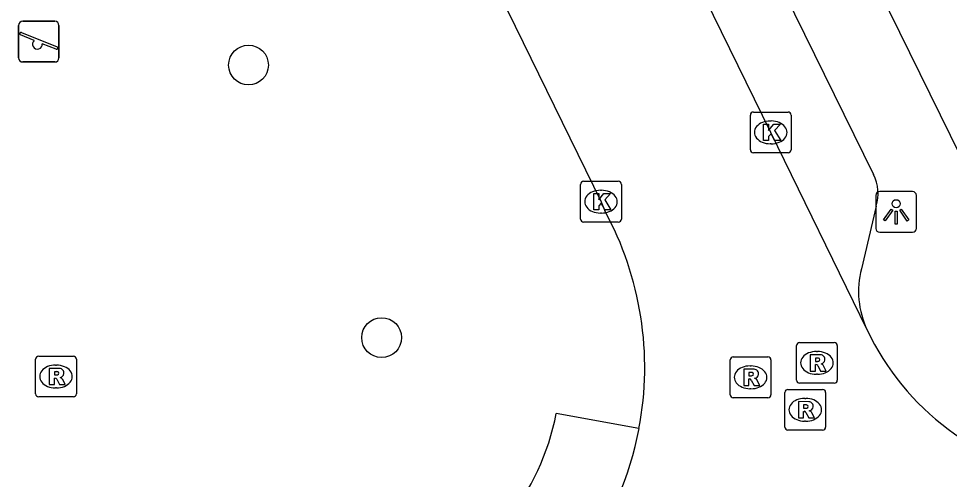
# Model space of a CAD drawing. Extents: x 160457 to 162082, y 388340 to 389736.
# Drawn here: x 160732.7 to 160755.57, y 389023.24 to 389034.56 of the extents above; entities that cross this region are included whole.
import ezdxf

# ---------------------------------------------------------------- set-up
doc = ezdxf.new("R2010")
doc.units = 0
for name, color, linetype in [('IMGEO_Boom', 7, 'Continuous'), ('IMGEO_Kolk', 7, 'Continuous'), ('IMGEO_Lichtpunt', 7, 'Continuous'), ('IMGEO_Rijbaan_lokaal_gesloten', 7, 'Continuous'), ('IMGEO_Rioolput', 7, 'Continuous'), ('IMGEO_Speelvoorziening', 7, 'Continuous'), ('IMGEO_Voetpad_open', 7, 'Continuous')]:
    doc.layers.add(name, color=color, linetype=linetype)

msp = doc.modelspace()

# ---------------------------------------------------------------- linework, layer by layer
at = {"layer": 'IMGEO_Boom'}
for centre in [(160738.348, 389033.417), (160741.62, 389026.723)]:
    msp.add_circle(centre, 0.489, dxfattribs=at)
at = {"layer": 'IMGEO_Kolk'}
for p, q in [((160750.757, 389032.263), (160751.609, 389032.263)), ((160750.682, 389031.337), (160750.682, 389032.189)), ((160751.17, 389032.043), (160751.195, 389032.043)), ((160751.683, 389032.189), (160751.683, 389031.337)), ((160751.193, 389031.483), (160751.168, 389031.483)), ((160751.609, 389031.263), (160750.757, 389031.263)), ((160746.51, 389029.635), (160746.51, 389030.487)), ((160746.585, 389030.561), (160747.437, 389030.561)), ((160747.511, 389030.487), (160747.511, 389029.635)), ((160746.998, 389030.341), (160747.023, 389030.341)), ((160747.021, 389029.781), (160746.996, 389029.781)), ((160747.437, 389029.561), (160746.585, 389029.561))]:
    msp.add_line(p, q, dxfattribs=at)
for points in [[(160750.757, 389032.263), (160751.609, 389032.263)], [(160750.682, 389031.337), (160750.682, 389032.189)], [(160751.683, 389032.189), (160751.683, 389031.337)], [(160751.003, 389031.963), (160751.126, 389031.963), (160751.126, 389031.812), (160751.256, 389031.963), (160751.42, 389031.963), (160751.274, 389031.812), (160751.427, 389031.563), (160751.275, 389031.563), (160751.19, 389031.727), (160751.126, 389031.66), (160751.126, 389031.563), (160751.003, 389031.563), (160751.003, 389031.963)], [(160751.609, 389031.263), (160750.757, 389031.263)], [(160746.51, 389029.635), (160746.51, 389030.487)], [(160746.585, 389030.561), (160747.437, 389030.561)], [(160747.511, 389030.487), (160747.511, 389029.635)], [(160746.831, 389030.261), (160746.954, 389030.261), (160746.954, 389030.11), (160747.084, 389030.261), (160747.248, 389030.261), (160747.102, 389030.11), (160747.255, 389029.861), (160747.103, 389029.861), (160747.018, 389030.025), (160746.954, 389029.958), (160746.954, 389029.861), (160746.831, 389029.861), (160746.831, 389030.261)], [(160747.437, 389029.561), (160746.585, 389029.561)]]:
    msp.add_lwpolyline(points, dxfattribs=at)
for centre, start, end in [((160750.759, 389032.187), 91.552, 178.448), ((160750.759, 389032.187), 91.552, 178.448), ((160751.607, 389032.187), 1.552, 88.448), ((160751.607, 389032.187), 1.552, 88.448), ((160750.759, 389031.339), 181.552, 268.448), ((160750.759, 389031.339), 181.552, 268.448), ((160751.607, 389031.339), 271.552, 358.448), ((160751.607, 389031.339), 271.552, 358.448), ((160746.587, 389030.485), 91.552, 178.448), ((160746.587, 389030.485), 91.552, 178.448), ((160747.435, 389030.485), 1.552, 88.448), ((160747.435, 389030.485), 1.552, 88.448), ((160746.587, 389029.637), 181.552, 268.448), ((160746.587, 389029.637), 181.552, 268.448), ((160747.435, 389029.637), 271.552, 358.448), ((160747.435, 389029.637), 271.552, 358.448)]:
    msp.add_arc(centre, 0.0765, start, end, dxfattribs=at)
for centre, major_axis, ratio, start_param, end_param in [((160751.169, 389031.763), (-0.387, 0.002), 0.722429, 4.712389, 7.853982), ((160751.194, 389031.763), (-0.39, 0.002), 0.717154, 1.570796, 4.712389), ((160746.997, 389030.061), (-0.387, 0.002), 0.722429, 4.712389, 7.853982), ((160747.022, 389030.061), (-0.39, 0.002), 0.717154, 1.570796, 4.712389)]:
    msp.add_ellipse(centre, major_axis=major_axis, ratio=ratio, start_param=start_param, end_param=end_param, dxfattribs=at)
at = {"layer": 'IMGEO_Lichtpunt'}
for p, q in [((160753.767, 389030.213), (160753.767, 389029.406)), ((160753.767, 389030.213), (160753.767, 389029.406)), ((160754.669, 389030.308), (160753.861, 389030.308)), ((160754.669, 389030.308), (160753.861, 389030.308)), ((160754.763, 389029.406), (160754.763, 389030.213)), ((160754.763, 389029.406), (160754.763, 389030.213)), ((160753.861, 389029.312), (160754.669, 389029.312)), ((160753.861, 389029.312), (160754.669, 389029.312))]:
    msp.add_line(p, q, dxfattribs=at)
for points in [[(160754.141, 389029.877), (160754.18, 389029.849), (160753.992, 389029.587), (160753.954, 389029.614), (160754.141, 389029.877)], [(160754.243, 389029.829), (160754.29, 389029.829), (160754.29, 389029.507), (160754.243, 389029.507), (160754.243, 389029.829)], [(160754.353, 389029.849), (160754.391, 389029.876), (160754.578, 389029.614), (160754.539, 389029.586), (160754.353, 389029.849)]]:
    msp.add_lwpolyline(points, dxfattribs=at)
msp.add_circle((160754.266, 389030.011), 0.0994, dxfattribs=at)
for centre, start, end in [((160753.861, 389030.213), 90, 180), ((160753.861, 389030.213), 90, 180), ((160754.669, 389030.213), 0, 90), ((160754.669, 389030.213), 0, 90), ((160753.861, 389029.406), 180, 270), ((160753.861, 389029.406), 180, 270), ((160754.669, 389029.406), 270, 0), ((160754.669, 389029.406), 270, 360)]:
    msp.add_arc(centre, 0.0946, start, end, dxfattribs=at)
at = {"layer": 'IMGEO_Rijbaan_lokaal_gesloten'}
for points in [[(160753.553, 389026.911), (160751.182, 389031.763), (160746.953, 389040.407), (160745.574, 389043.2)], [(160741.443, 389041.438), (160747.012, 389030.061), (160747.105, 389029.839)]]:
    msp.add_lwpolyline(points, dxfattribs=at)
for centre, radius, start, end in [((160740.041, 389025.988), 8.045, 349.245, 28.5947), ((160759.433, 389029.679), 6.499, 205.2109, 261.2482), ((160740.045, 389025.99), 8.042, 298.5645, 349.2278)]:
    msp.add_arc(centre, radius, start, end, dxfattribs=at)
at = {"layer": 'IMGEO_Rioolput'}
for p, q in [((160751.893, 389026.602), (160752.745, 389026.602)), ((160751.818, 389025.676), (160751.818, 389026.528)), ((160752.306, 389026.382), (160752.331, 389026.382)), ((160752.819, 389026.528), (160752.819, 389025.676)), ((160733.116, 389025.341), (160733.116, 389026.193)), ((160733.191, 389026.267), (160734.043, 389026.267)), ((160734.117, 389026.193), (160734.117, 389025.341)), ((160750.186, 389025.321), (160750.186, 389026.173)), ((160750.261, 389026.247), (160751.113, 389026.247)), ((160751.187, 389026.173), (160751.187, 389025.321)), ((160733.604, 389026.047), (160733.629, 389026.047)), ((160750.674, 389026.027), (160750.699, 389026.027)), ((160752.329, 389025.822), (160752.304, 389025.822)), ((160733.627, 389025.487), (160733.602, 389025.487)), ((160750.697, 389025.467), (160750.672, 389025.467)), ((160751.605, 389025.45), (160752.457, 389025.45)), ((160752.745, 389025.602), (160751.893, 389025.602)), ((160734.043, 389025.267), (160733.191, 389025.267)), ((160751.113, 389025.247), (160750.261, 389025.247)), ((160751.53, 389024.524), (160751.53, 389025.376)), ((160752.018, 389025.23), (160752.043, 389025.23)), ((160752.531, 389025.376), (160752.531, 389024.524)), ((160752.041, 389024.67), (160752.016, 389024.67)), ((160752.457, 389024.45), (160751.605, 389024.45))]:
    msp.add_line(p, q, dxfattribs=at)
for points in [[(160751.893, 389026.602), (160752.745, 389026.602)], [(160751.818, 389025.676), (160751.818, 389026.528)], [(160752.407, 389026.3), (160752.155, 389026.302), (160752.155, 389025.902)], [(160752.819, 389026.528), (160752.819, 389025.676)], [(160733.116, 389025.341), (160733.116, 389026.193)], [(160733.191, 389026.267), (160734.043, 389026.267)], [(160734.117, 389026.193), (160734.117, 389025.341)], [(160750.186, 389025.321), (160750.186, 389026.173)], [(160750.261, 389026.247), (160751.113, 389026.247)], [(160751.187, 389026.173), (160751.187, 389025.321)], [(160752.333, 389026.221), (160752.279, 389026.221), (160752.279, 389026.14)], [(160752.279, 389026.14), (160752.331, 389026.14)], [(160733.705, 389025.965), (160733.453, 389025.967), (160733.453, 389025.567)], [(160733.631, 389025.886), (160733.577, 389025.886), (160733.577, 389025.805)], [(160750.775, 389025.945), (160750.523, 389025.947), (160750.523, 389025.547)], [(160750.701, 389025.866), (160750.647, 389025.866), (160750.647, 389025.785)], [(160752.155, 389025.902), (160752.279, 389025.902), (160752.279, 389026.064), (160752.29, 389026.064)], [(160752.337, 389026.035), (160752.408, 389025.902), (160752.548, 389025.902), (160752.483, 389026.028)], [(160733.453, 389025.567), (160733.577, 389025.567), (160733.577, 389025.729), (160733.588, 389025.729)], [(160733.577, 389025.805), (160733.629, 389025.805)], [(160733.635, 389025.7), (160733.706, 389025.567), (160733.846, 389025.567), (160733.781, 389025.693)], [(160750.523, 389025.547), (160750.647, 389025.547), (160750.647, 389025.709), (160750.658, 389025.709)], [(160750.647, 389025.785), (160750.699, 389025.785)], [(160750.705, 389025.68), (160750.776, 389025.547), (160750.916, 389025.547), (160750.851, 389025.673)], [(160751.605, 389025.45), (160752.457, 389025.45)], [(160752.745, 389025.602), (160751.893, 389025.602)], [(160734.043, 389025.267), (160733.191, 389025.267)], [(160751.113, 389025.247), (160750.261, 389025.247)], [(160751.53, 389024.524), (160751.53, 389025.376)], [(160752.531, 389025.376), (160752.531, 389024.524)], [(160752.119, 389025.148), (160751.867, 389025.15), (160751.867, 389024.75)], [(160752.045, 389025.069), (160751.991, 389025.069), (160751.991, 389024.988)], [(160751.991, 389024.988), (160752.043, 389024.988)], [(160751.867, 389024.75), (160751.991, 389024.75), (160751.991, 389024.912), (160752.002, 389024.912)], [(160752.049, 389024.883), (160752.12, 389024.75), (160752.26, 389024.75), (160752.195, 389024.876)], [(160752.457, 389024.45), (160751.605, 389024.45)]]:
    msp.add_lwpolyline(points, dxfattribs=at)
for centre, radius, start, end in [((160751.895, 389026.526), 0.0765, 91.552, 178.448), ((160751.895, 389026.526), 0.0765, 91.552, 178.448), ((160752.743, 389026.526), 0.0765, 1.552, 88.448), ((160752.743, 389026.526), 0.0765, 1.552, 88.448), ((160733.193, 389026.191), 0.0765, 91.552, 178.448), ((160733.193, 389026.191), 0.0765, 91.552, 178.448), ((160734.041, 389026.191), 0.0765, 1.552, 88.448), ((160734.041, 389026.191), 0.0765, 1.552, 88.448), ((160750.263, 389026.171), 0.0765, 91.552, 178.448), ((160750.263, 389026.171), 0.0765, 91.552, 178.448), ((160751.111, 389026.171), 0.0765, 1.552, 88.448), ((160751.111, 389026.171), 0.0765, 1.552, 88.448), ((160752.315, 389026.329), 0.19, 274.7715, 282.9687), ((160752.339, 389026.125), 0.0964, 77.0061, 93.1865), ((160752.353, 389026.182), 0.0378, 276.6634, 79.6772), ((160752.406, 389026.19), 0.109, 350.3612, 89.416), ((160752.404, 389026.19), 0.112, 277.5842, 350.9817), ((160752.388, 389025.975), 0.108, 29.5134, 73.7905), ((160733.637, 389025.79), 0.0964, 77.0061, 93.1865), ((160733.651, 389025.847), 0.0378, 276.6634, 79.6772), ((160733.704, 389025.855), 0.109, 350.3612, 89.416), ((160750.707, 389025.77), 0.0964, 77.0061, 93.1865), ((160750.721, 389025.827), 0.0378, 276.6634, 79.6772), ((160750.774, 389025.835), 0.109, 350.3612, 89.416), ((160752.289, 389026.011), 0.0533, 26.0293, 88.6989), ((160733.587, 389025.676), 0.0533, 26.0293, 88.6989), ((160733.613, 389025.994), 0.19, 274.7715, 282.9687), ((160733.702, 389025.855), 0.112, 277.5842, 350.9817), ((160733.686, 389025.64), 0.108, 29.5134, 73.7905), ((160750.657, 389025.656), 0.0533, 26.0293, 88.6989), ((160750.683, 389025.974), 0.19, 274.7715, 282.9687), ((160750.772, 389025.835), 0.112, 277.5842, 350.9817), ((160750.756, 389025.62), 0.108, 29.5134, 73.7905), ((160751.895, 389025.678), 0.0765, 181.552, 268.448), ((160751.895, 389025.678), 0.0765, 181.552, 268.448), ((160752.743, 389025.678), 0.0765, 271.552, 358.448), ((160752.743, 389025.678), 0.0765, 271.552, 358.448), ((160751.607, 389025.374), 0.0765, 91.552, 178.448), ((160751.607, 389025.374), 0.0765, 91.552, 178.448), ((160752.455, 389025.374), 0.0765, 1.552, 88.448), ((160752.455, 389025.374), 0.0765, 1.552, 88.448), ((160733.193, 389025.343), 0.0765, 181.552, 268.448), ((160733.193, 389025.343), 0.0765, 181.552, 268.448), ((160734.041, 389025.343), 0.0765, 271.552, 358.448), ((160734.041, 389025.343), 0.0765, 271.552, 358.448), ((160750.263, 389025.323), 0.0765, 181.552, 268.448), ((160750.263, 389025.323), 0.0765, 181.552, 268.448), ((160751.111, 389025.323), 0.0765, 271.552, 358.448), ((160751.111, 389025.323), 0.0765, 271.552, 358.448), ((160752.027, 389025.177), 0.19, 274.7715, 282.9687), ((160752.051, 389024.973), 0.0964, 77.0061, 93.1865), ((160752.065, 389025.03), 0.0378, 276.6634, 79.6772), ((160752.118, 389025.038), 0.109, 350.3612, 89.416), ((160752.116, 389025.038), 0.112, 277.5842, 350.9817), ((160752.001, 389024.859), 0.0533, 26.0293, 88.6989), ((160752.1, 389024.823), 0.108, 29.5134, 73.7905), ((160751.607, 389024.526), 0.0765, 181.552, 268.448), ((160751.607, 389024.526), 0.0765, 181.552, 268.448), ((160752.455, 389024.526), 0.0765, 271.552, 358.448), ((160752.455, 389024.526), 0.0765, 271.552, 358.448)]:
    msp.add_arc(centre, radius, start, end, dxfattribs=at)
for centre, major_axis, ratio, start_param, end_param in [((160752.305, 389026.102), (-0.387, 0.002), 0.722429, 4.712389, 7.853982), ((160752.33, 389026.102), (-0.39, 0.002), 0.717154, 1.570796, 4.712389), ((160733.603, 389025.767), (-0.387, 0.002), 0.722429, 4.712389, 7.853982), ((160733.628, 389025.767), (-0.39, 0.002), 0.717154, 1.570796, 4.712389), ((160750.673, 389025.747), (-0.387, 0.002), 0.722429, 4.712389, 7.853982), ((160750.698, 389025.747), (-0.39, 0.002), 0.717154, 1.570796, 4.712389), ((160752.017, 389024.95), (-0.387, 0.002), 0.722429, 4.712389, 7.853982), ((160752.042, 389024.95), (-0.39, 0.002), 0.717154, 1.570796, 4.712389)]:
    msp.add_ellipse(centre, major_axis=major_axis, ratio=ratio, start_param=start_param, end_param=end_param, dxfattribs=at)
at = {"layer": 'IMGEO_Speelvoorziening'}
for p, q in [((160732.698, 389033.592), (160732.698, 389034.392)), ((160732.698, 389034.392), (160732.698, 389033.592)), ((160732.798, 389034.492), (160733.588, 389034.492)), ((160733.588, 389034.492), (160732.798, 389034.492)), ((160733.688, 389034.392), (160733.688, 389033.592)), ((160733.688, 389033.592), (160733.688, 389034.392)), ((160733.081, 389034.02), (160732.742, 389034.157)), ((160732.767, 389034.217), (160733.643, 389033.864)), ((160733.619, 389033.804), (160733.279, 389033.941)), ((160733.588, 389033.492), (160732.798, 389033.492)), ((160732.798, 389033.492), (160733.588, 389033.492))]:
    msp.add_line(p, q, dxfattribs=at)
for centre, radius, start, end in [((160732.798, 389034.392), 0.1, 90, 180), ((160732.798, 389034.392), 0.1, 90, 180), ((160733.588, 389034.392), 0.1, 0, 90), ((160733.588, 389034.392), 0.1, 360, 90), ((160732.755, 389034.187), 0.0327, 68.078, 248.078), ((160733.16, 389033.93), 0.12, 130.9928, 5.1632), ((160733.631, 389033.834), 0.0327, 248.078, 68.078), ((160732.798, 389033.592), 0.1, 180, 270), ((160732.798, 389033.592), 0.1, 180, 270), ((160733.588, 389033.592), 0.1, 270, 0), ((160733.588, 389033.592), 0.1, 270, 0)]:
    msp.add_arc(centre, radius, start, end, dxfattribs=at)
at = {"layer": 'IMGEO_Voetpad_open'}
for points in [[(160756.856, 389029.143), (160748.107, 389046.923)], [(160748.624, 389041.073), (160753.706, 389030.728)], [(160753.773, 389029.951), (160753.413, 389028.415)], [(160747.945, 389024.487), (160745.913, 389024.859)]]:
    msp.add_lwpolyline(points, dxfattribs=at)
for centre, radius, start, end in [((160752.791, 389030.258), 1.029, 342.6514, 27.2054), ((160755.527, 389027.853), 2.187, 165.1174, 205.5188), ((160739.907, 389026.045), 6.122, 293.9164, 348.8274)]:
    msp.add_arc(centre, radius, start, end, dxfattribs=at)

doc.saveas('drawing.dxf')
